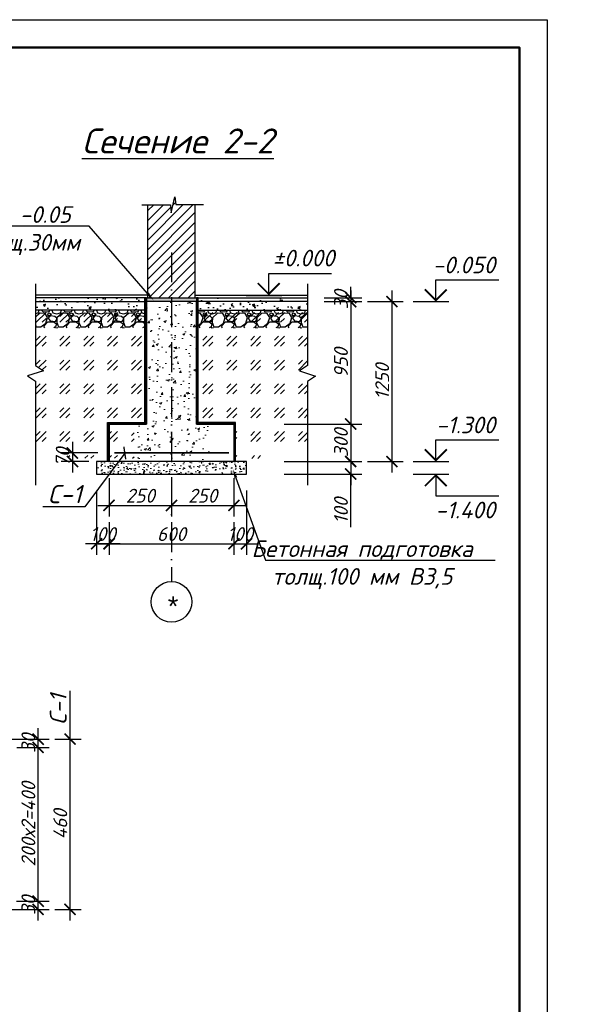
# Model space of a CAD drawing. Header units: millimetres. Extents: x 2063114 to 14983986, y -126020516 to 213791.
# Tile 651 of 656: x 2366996 to 2376915, y -1650 to 16091. Entities that reach past the tile are written whole.
import ezdxf
from ezdxf import colors
from ezdxf.entities.mleader import LeaderData, LeaderLine
from ezdxf.math import Vec2, Vec3

# ---------------------------------------------------------------- set-up
doc = ezdxf.new("R2010")
doc.units = ezdxf.units.MM
doc.linetypes.add('ACAD_ISO10W100', pattern=[18, 12, -3, 0, -3])
doc.layers.get('Defpoints').update_dxf_attribs({"color": 6, "lineweight": 35})
doc.layers.add('.', color=7, linetype='Continuous', lineweight=15)
doc.layers.add('план', color=7, linetype='Continuous', lineweight=20)
doc.layers.add('01_Red', color=7, linetype='Continuous')
doc.layers.add('Размеры', color=28, linetype='Continuous')
doc.styles.add('GOST 2.304', font='isocpeur.ttf', dxfattribs={"oblique": 15})
doc.styles.get("Standard").update_dxf_attribs({"font": 'arial.ttf'})
doc.styles.add('V@ler@Live', font='isocpeui.ttf')
doc.styles.add('ValeraTextStyle', font='isocpeur.ttf')
doc.dimstyles.new('Standard 2304', dxfattribs={"dimtxt": 250, "dimasz": 200, "dimexe": 200, "dimexo": 300, "dimgap": 50, "dimtad": 1, "dimdec": 0, "dimzin": 0, "dimdsep": 46, "dimtxsty": 'GOST 2.304', "dimblk": 'ARCHTICK', "dimcen": 10, "dimdle": 200, "dimclrd": 256, "dimclre": 256, "dimclrt": 256, "dimadec": 0, "dimazin": 0, "dimtfac": 1, "dimtdec": 0, "dimtofl": 0, "dimtmove": 0, "dimatfit": 3, "dimldrblk": 'ARCHTICK', "dimfxl": 1, "dimtolj": 1, "dimtzin": 0, "dimlwd": -1, "dimarcsym": 0})
pattern_1 = [(228.0127875, (-8829450.32, -4653718.75), (-3200.399996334, -3600.44999537), [53.821127, -5328.301167]), (184.969741, (-8829486.326, -4653758.754), (4800.599992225, 400.0500223), [92.358743, -9143.51269]), (132.5104471, (-8829578.337, -4653766.755), (4000.499996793, -4400.549993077), [65.123339, -6447.218832]), (267.273689, (-8829734.357, -4653866.768), (400.050000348, 8000.999990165), [84.105712, -8326.463884]), (292.83365418, (-8829738.357, -4653950.778), (-2000.24999772, 4800.599994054), [82.472308, -8164.76971]), (357.273689, (-8829706.353, -4654026.788), (-8000.999990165, 400.050000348), [84.105712, -8326.463884]), (37.69424047, (-8829622.343, -4654030.788), (-5200.649993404, -4000.499995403), [111.225501, -11011.315649]), (72.25532837, (-8829534.332, -4653962.78), (2800.349997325, 8801.099988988), [105.008324, -10395.827902]), (121.42956562, (-8829502.328, -4653862.767), (-3200.399996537, 5200.649993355), [84.390547, -8354.673437]), (175.2363583, (-8829546.333, -4653790.76), (4400.54999455, -400.0500002), [96.344841, -4720.895064]), (222.3974378, (-8829642.345, -4653782.757), (-4800.59999397, -4400.549994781), [124.594772, -12334.891656]), (138.81407483, (-8829338.307, -4653870.77), (-2800.3499964, 2400.29999726), [42.525715, -4210.064112]), (171.4692344, (-8829370.311, -4653842.765), (5200.649993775, -800.099998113), [80.904912, -8009.605632]), (225, (-8829450.32, -4653830.76), (-6e-14, -400.0499995), [56.575471, -509.180664]), (203.1985905, (-8829478.325, -4653782.76), (2000.2499976, 800.09999888), [30.467008, -3016.22302]), (291.8014095, (-8829506.33, -4653794.76), (-400.0499996, 1200.1499985), [43.086585, -2111.248593]), (30.9637565, (-8829490.326, -4653834.764), (1200.14999856, 800.09999898), [69.980346, -2262.691956]), (161.5650512, (-8829430.32, -4653798.76), (800.099999, -400.0499995), [50.602724, -1214.466452]), (16.38954033, (-8829738.357, -4653794.76), (4000.499995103, 1200.14999853), [70.88886, -7018.015192]), (70.34617594, (-8829670.349, -4653774.756), (-1600.19999819, -4400.54999456), [59.471833, -5887.698962]), (293.1985905, (-8829430.32, -4653718.75), (-800.09999888, 2000.2499976), [60.933616, -2985.756412]), (343.61045967, (-8829406.316, -4653774.756), (-4000.499995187, 1200.14999825), [70.88886, -7018.015192]), (339.4439548, (-8829738.357, -4654042.79), (-2000.24999755, 800.09999902), [68.360544, -3349.66815]), (294.7751406, (-8829674.35, -4654066.793), (-2000.24999993, 4400.54999353), [57.278359, -5670.56595]), (66.8014095, (-8829426.32, -4654118.8), (800.0999989, 2000.2499976), [60.933616, -2985.756412]), (17.35402464, (-8829402.315, -4654062.792), (-5200.64999353, -1600.199998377), [67.060781, -6638.999209]), (69.4439548, (-8829622.343, -4654118.8), (-800.09999903, -2000.24999755), [34.180272, -3383.848422]), (101.3099325, (-8829450.32, -4654118.8), (-400.0499995, 1600.19999804), [20.39855, -2019.464204]), (165.9637565, (-8829454.32, -4654098.8), (1200.1499985, -400.0499995), [82.472308, -1566.976096]), (186.00900596, (-8829534.332, -4654078.794), (4000.499995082, 400.04999972), [76.429552, -7566.514957]), (303.6900675, (-8829490.33, -4653870.77), (-400.0499996, 800.099999), [57.696011, -1384.704775]), (353.15722659, (-8829458.322, -4653918.774), (6800.849991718, -800.099998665), [100.73019, -9972.271416]), (60.9453959, (-8829358.31, -4653930.776), (-1600.19999809, -2800.34999655), [41.187548, -4077.579285]), (90, (-8829338.3, -4653894.77), (-400.05, 400.05), [24.003, -376.047]), (120.25643716, (-8829542.333, -4654066.793), (1600.199997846, -2800.349996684), [55.576546, -5502.095665]), (48.0127875, (-8829570.336, -4654018.787), (3200.39999635, 3600.44999536), [107.642253, -5274.48004]), (0, (-8829498.33, -4653938.78), (400.05, 400.05), [104.013, -296.037]), (325.3048465, (-8829394.314, -4653938.777), (4000.49999662, -2800.34999441), [63.253506, -6262.092376]), (254.0546041, (-8829342.31, -4653974.78), (-400.04999948, -1600.19999805), [58.24808, -2854.159878]), (207.64597536, (-8829358.31, -4654030.788), (-7600.949990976, -4000.499994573), [94.837853, -9388.963135]), (175.42607874, (-8829442.32, -4654074.794), (-5200.649993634, 400.04999951), [100.33214, -9932.870805])]
pattern_2 = [(50, (-8829738.36, -4654118.8), (409.915505, -35.862942), [42.8625, -471.4875]), (355, (-8829738.36, -4654118.8), (-79.297698, 429.877901), [34.29, -377.191314]), (100.4514447, (-8829704.2, -4654121.8), (330.617806, 394.014941), [36.42752, -400.70305]), (46.1842, (-8829738.36, -4654004.5), (609.927841, -94.595238), [64.29375, -707.23125]), (96.6355576, (-8829687.5, -4654012.4), (534.1593, 556.70878), [54.641302, -601.055118]), (351.184151, (-8829738.36, -4654004.5), (534.1593, 556.70878), [51.434926, -565.784396]), (21, (-8829681.2, -4654033.07), (341.13238, -230.096696), [42.8625, -471.4875]), (326, (-8829681.2, -4654033.07), (139.054564, 414.422923), [34.29, -377.19]), (71.451445, (-8829652.78, -4654052.25), (480.186943, 184.32623), [36.42752, -400.702359]), (37.5, (-8829738.36, -4654118.8), (6.9493573, 190.2488372), [0, -372.6179995, 0, -382.9049995, 0, -378.6187495]), (7.5, (-8829738.36, -4654118.8), (150.3442405, 225.406293), [0, -218.3129997, 0, -364.0454996, 0, -144.30375]), (327.5, (-8829865.8, -4654118.8), (305.0788388, -12.889674), [0, -142.875, 0, -445.7699995, 0, -591.5024993]), (317.5, (-8829922.95, -4654118.8), (333.290658, 57.209605), [0, -185.7375, 0, -296.0369996, 0, -420.0524995])]
pattern_3 = [(45, (1716496.53, -55944.97), (429.56737, 0), [253.125, -354.375]), (45, (1716603.92, -55944.97), (429.56737, 0), [101.25, -506.25]), (45, (1716496.53, -55837.58), (429.56737, 0), [101.25, -506.25])]
pattern_4 = [(45, (2028605.036, 23313.1455), (-4.49012806, 4.49012806), [])]

# ---------------------------------------------------------------- blocks, each defined once
blk = doc.blocks.new('ЦУАУКПКРО')
at = {"color": 5}
blk.add_line((-361, 0), (210, 0), dxfattribs=at)
blk.add_lwpolyline([(0, 0), (0, 350), (1007, 350)], dxfattribs=at)
at = {"color": 5, "const_width": 28}
blk.add_lwpolyline([(-175, 195), (0, 20), (175, 195)], dxfattribs=at)
blk = doc.blocks.new('цуаупрр')
at = {"layer": '.'}
h = blk.add_hatch(color=256, dxfattribs=at)
h.dxf.hatch_style = 1
h.paths.add_polyline_path([(-400, 30), (400, 30), (400, -30), (-400, -30)])
at = {"lineweight": 30}
blk.add_lwpolyline([(-400, 30), (400, 30), (400, -30), (-400, -30)], close=True, dxfattribs=at)
blk = doc.blocks.new('_ArchTick')
at = {"color": 0, "linetype": 'ByBlock', "const_width": 0.15}
blk.add_lwpolyline([(-0.5, -0.5), (0.5, 0.5)], dxfattribs=at)
blk = doc.blocks.new('*D3572')
at = {"layer": 'Defpoints', "color": 0, "transparency": 16777216}
for p in [(2372181, 11080), (2372181, 11012), (2372959, 11012)]:
    blk.add_point(p, dxfattribs=at)
at = {"layer": 'Размеры', "color": 5, "transparency": 16777216}
for p, q in [((2372959, 11080), (2372959, 11280)), ((2372959, 11012), (2372959, 10812))]:
    blk.add_line(p, q, dxfattribs=at)
at = {"layer": 'Размеры', "color": 5, "lineweight": -2, "transparency": 16777216}
for p, q in [((2372481, 11080), (2373159, 11080)), ((2372481, 11012), (2373159, 11012))]:
    blk.add_line(p, q, dxfattribs=at)
at = {"layer": 'Размеры', "color": 5, "transparency": 16777216, "xscale": 200, "yscale": 200, "zscale": 200}
for p, rotation in [((2372959, 11080), 270), ((2372959, 11012), 90)]:
    blk.add_blockref('_ArchTick', p, dxfattribs=dict(at, rotation=rotation))
at = {"layer": 'Размеры', "color": 5, "transparency": 16777216, "insert": (2372784, 11046), "char_height": 250, "attachment_point": 5, "rotation": 90, "style": 'GOST 2.304'}
blk.add_mtext('\\A1;30', dxfattribs=at)
blk = doc.blocks.new('*D3573')
at = {"layer": 'Defpoints', "color": 0, "transparency": 16777216}
for p in [(2372181, 11012), (2370968, 8805), (2372959, 8805)]:
    blk.add_point(p, dxfattribs=at)
at = {"layer": 'Размеры', "color": 5, "transparency": 16777216}
blk.add_line((2372959, 11212), (2372959, 8605), dxfattribs=at)
at = {"layer": 'Размеры', "color": 5, "lineweight": -2, "transparency": 16777216}
for p, q in [((2372481, 11012), (2373159, 11012)), ((2371759, 8805), (2373159, 8805))]:
    blk.add_line(p, q, dxfattribs=at)
at = {"layer": 'Размеры', "color": 5, "transparency": 16777216, "xscale": 200, "yscale": 200, "zscale": 200}
for p, rotation in [((2372959, 11012), 90), ((2372959, 8805), 270)]:
    blk.add_blockref('_ArchTick', p, dxfattribs=dict(at, rotation=rotation))
at = {"layer": 'Размеры', "color": 5, "transparency": 16777216, "insert": (2372784, 9908), "char_height": 250, "attachment_point": 5, "rotation": 90, "style": 'GOST 2.304'}
blk.add_mtext('\\A1;950', dxfattribs=at)
blk = doc.blocks.new('*D3574')
at = {"layer": 'Defpoints', "color": 0, "transparency": 16777216}
for p in [(2370968, 8805), (2371193, 8130), (2372959, 8130)]:
    blk.add_point(p, dxfattribs=at)
at = {"layer": 'Размеры', "color": 5, "transparency": 16777216}
blk.add_line((2372959, 9005), (2372959, 7930), dxfattribs=at)
at = {"layer": 'Размеры', "color": 5, "lineweight": -2, "transparency": 16777216}
for p, q in [((2371759, 8805), (2373159, 8805)), ((2371759, 8130), (2373159, 8130))]:
    blk.add_line(p, q, dxfattribs=at)
at = {"layer": 'Размеры', "color": 5, "transparency": 16777216, "xscale": 200, "yscale": 200, "zscale": 200}
for p, rotation in [((2372959, 8805), 90), ((2372959, 8130), 270)]:
    blk.add_blockref('_ArchTick', p, dxfattribs=dict(at, rotation=rotation))
at = {"layer": 'Размеры', "color": 5, "transparency": 16777216, "insert": (2372784, 8467), "char_height": 250, "attachment_point": 5, "rotation": 90, "style": 'GOST 2.304'}
blk.add_mtext('\\A1;300', dxfattribs=at)
blk = doc.blocks.new('*D3575')
at = {"layer": 'Defpoints', "color": 0, "transparency": 16777216}
for p in [(2371193, 8130), (2371193, 7905), (2372959, 7905)]:
    blk.add_point(p, dxfattribs=at)
at = {"layer": 'Размеры', "color": 5, "transparency": 16777216}
for p, q in [((2372959, 8330), (2372959, 7705)), ((2372959, 6948), (2372959, 7905))]:
    blk.add_line(p, q, dxfattribs=at)
at = {"layer": 'Размеры', "color": 5, "lineweight": -2, "transparency": 16777216}
for p, q in [((2371759, 8130), (2373159, 8130)), ((2371759, 7905), (2373159, 7905))]:
    blk.add_line(p, q, dxfattribs=at)
at = {"layer": 'Размеры', "color": 5, "transparency": 16777216, "xscale": 200, "yscale": 200, "zscale": 200}
for p, rotation in [((2372959, 8130), 90), ((2372959, 7905), 270)]:
    blk.add_blockref('_ArchTick', p, dxfattribs=dict(at, rotation=rotation))
at = {"layer": 'Размеры', "color": 5, "transparency": 16777216, "insert": (2372784, 7244), "char_height": 250, "attachment_point": 5, "rotation": 90, "style": 'GOST 2.304'}
blk.add_mtext('\\A1;100', dxfattribs=at)
blk = doc.blocks.new('*D3576')
at = {"layer": 'Defpoints', "color": 0, "transparency": 16777216}
for p in [(2372959, 11012), (2372959, 8130), (2373702, 8130)]:
    blk.add_point(p, dxfattribs=at)
at = {"layer": 'Размеры', "color": 5, "transparency": 16777216}
blk.add_line((2373702, 11212), (2373702, 7930), dxfattribs=at)
at = {"layer": 'Размеры', "color": 5, "lineweight": -2, "transparency": 16777216}
for p, q in [((2373259, 11012), (2373902, 11012)), ((2373259, 8130), (2373902, 8130))]:
    blk.add_line(p, q, dxfattribs=at)
at = {"layer": 'Размеры', "color": 5, "transparency": 16777216, "xscale": 200, "yscale": 200, "zscale": 200}
for p, rotation in [((2373702, 11012), 90), ((2373702, 8130), 270)]:
    blk.add_blockref('_ArchTick', p, dxfattribs=dict(at, rotation=rotation))
at = {"layer": 'Размеры', "color": 5, "transparency": 16777216, "insert": (2373527, 9571), "char_height": 250, "attachment_point": 5, "rotation": 90, "style": 'GOST 2.304'}
blk.add_mtext('\\A1;1250', dxfattribs=at)
blk = doc.blocks.new('*D3580')
at = {"layer": 'Defpoints', "color": 0, "transparency": 16777216}
for p in [(2368606, 8130), (2369731, 8130), (2369731, 7339)]:
    blk.add_point(p, dxfattribs=at)
at = {"layer": 'Размеры', "color": 5, "lineweight": -2, "transparency": 16777216}
for p, q in [((2368606, 7830), (2368606, 7139)), ((2369731, 7830), (2369731, 7139))]:
    blk.add_line(p, q, dxfattribs=at)
at = {"layer": 'Размеры', "color": 5, "transparency": 16777216}
blk.add_line((2368406, 7339), (2369931, 7339), dxfattribs=at)
at = {"layer": 'Размеры', "color": 5, "transparency": 16777216, "xscale": 200, "yscale": 200, "zscale": 200, "rotation": 180}
blk.add_blockref('_ArchTick', (2368606, 7339), dxfattribs=at)
at = {"layer": 'Размеры', "color": 5, "transparency": 16777216, "xscale": 200, "yscale": 200, "zscale": 200}
blk.add_blockref('_ArchTick', (2369731, 7339), dxfattribs=at)
at = {"layer": 'Размеры', "color": 5, "transparency": 16777216, "insert": (2369169, 7514), "char_height": 250, "attachment_point": 5, "style": 'GOST 2.304'}
blk.add_mtext('\\A1;250', dxfattribs=at)
blk = doc.blocks.new('*D3581')
at = {"layer": 'Defpoints', "color": 0, "transparency": 16777216}
for p in [(2369731, 8130), (2370856, 8130), (2370856, 7339)]:
    blk.add_point(p, dxfattribs=at)
at = {"layer": 'Размеры', "color": 5, "lineweight": -2, "transparency": 16777216}
for p, q in [((2369731, 7830), (2369731, 7139)), ((2370856, 7830), (2370856, 7139))]:
    blk.add_line(p, q, dxfattribs=at)
at = {"layer": 'Размеры', "color": 5, "transparency": 16777216}
blk.add_line((2369531, 7339), (2371056, 7339), dxfattribs=at)
at = {"layer": 'Размеры', "color": 5, "transparency": 16777216, "xscale": 200, "yscale": 200, "zscale": 200, "rotation": 180}
blk.add_blockref('_ArchTick', (2369731, 7339), dxfattribs=at)
at = {"layer": 'Размеры', "color": 5, "transparency": 16777216, "xscale": 200, "yscale": 200, "zscale": 200}
blk.add_blockref('_ArchTick', (2370856, 7339), dxfattribs=at)
at = {"layer": 'Размеры', "color": 5, "transparency": 16777216, "insert": (2370293, 7514), "char_height": 250, "attachment_point": 5, "style": 'GOST 2.304'}
blk.add_mtext('\\A1;250', dxfattribs=at)
blk = doc.blocks.new('*D3582')
at = {"layer": 'Defpoints', "color": 0, "transparency": 16777216}
for p in [(2368606, 7339), (2370856, 7339), (2370856, 6648)]:
    blk.add_point(p, dxfattribs=at)
at = {"layer": 'Размеры', "color": 5, "lineweight": -2, "transparency": 16777216}
for p, q in [((2368606, 7039), (2368606, 6448)), ((2370856, 7039), (2370856, 6448))]:
    blk.add_line(p, q, dxfattribs=at)
at = {"layer": 'Размеры', "color": 5, "transparency": 16777216}
blk.add_line((2368406, 6648), (2371056, 6648), dxfattribs=at)
at = {"layer": 'Размеры', "color": 5, "transparency": 16777216, "xscale": 200, "yscale": 200, "zscale": 200, "rotation": 180}
blk.add_blockref('_ArchTick', (2368606, 6648), dxfattribs=at)
at = {"layer": 'Размеры', "color": 5, "transparency": 16777216, "xscale": 200, "yscale": 200, "zscale": 200}
blk.add_blockref('_ArchTick', (2370856, 6648), dxfattribs=at)
at = {"layer": 'Размеры', "color": 5, "transparency": 16777216, "insert": (2369731, 6823), "char_height": 250, "attachment_point": 5, "style": 'GOST 2.304'}
blk.add_mtext('\\A1;600', dxfattribs=at)
blk = doc.blocks.new('*D3583')
at = {"layer": 'Defpoints', "color": 0, "transparency": 16777216}
for p in [(2371081, 7905), (2370856, 7339), (2371081, 6648)]:
    blk.add_point(p, dxfattribs=at)
at = {"layer": 'Размеры', "color": 5, "lineweight": -2, "transparency": 16777216}
for p, q in [((2371081, 7605), (2371081, 6448)), ((2370856, 7039), (2370856, 6448))]:
    blk.add_line(p, q, dxfattribs=at)
at = {"layer": 'Размеры', "color": 5, "transparency": 16777216}
blk.add_line((2370656, 6648), (2371281, 6648), dxfattribs=at)
at = {"layer": 'Размеры', "color": 5, "transparency": 16777216, "xscale": 200, "yscale": 200, "zscale": 200, "rotation": 180}
blk.add_blockref('_ArchTick', (2370856, 6648), dxfattribs=at)
at = {"layer": 'Размеры', "color": 5, "transparency": 16777216, "xscale": 200, "yscale": 200, "zscale": 200}
blk.add_blockref('_ArchTick', (2371081, 6648), dxfattribs=at)
at = {"layer": 'Размеры', "color": 5, "transparency": 16777216, "insert": (2370968, 6823), "char_height": 250, "attachment_point": 5, "style": 'GOST 2.304'}
blk.add_mtext('\\A1;100', dxfattribs=at)
blk = doc.blocks.new('*D3584')
at = {"layer": 'Defpoints', "color": 0, "transparency": 16777216}
for p in [(2368381, 7905), (2368606, 7339), (2368381, 6648)]:
    blk.add_point(p, dxfattribs=at)
at = {"layer": 'Размеры', "color": 5, "lineweight": -2, "transparency": 16777216}
for p, q in [((2368381, 7605), (2368381, 6448)), ((2368606, 7039), (2368606, 6448))]:
    blk.add_line(p, q, dxfattribs=at)
at = {"layer": 'Размеры', "color": 5, "transparency": 16777216}
blk.add_line((2368806, 6648), (2368181, 6648), dxfattribs=at)
at = {"layer": 'Размеры', "color": 5, "transparency": 16777216, "xscale": 200, "yscale": 200, "zscale": 200, "rotation": 180}
blk.add_blockref('_ArchTick', (2368381, 6648), dxfattribs=at)
at = {"layer": 'Размеры', "color": 5, "transparency": 16777216, "xscale": 200, "yscale": 200, "zscale": 200}
blk.add_blockref('_ArchTick', (2368606, 6648), dxfattribs=at)
at = {"layer": 'Размеры', "color": 5, "transparency": 16777216, "insert": (2368494, 6823), "char_height": 250, "attachment_point": 5, "style": 'GOST 2.304'}
blk.add_mtext('\\A1;100', dxfattribs=at)
blk = doc.blocks.new('*D3585')
at = {"layer": 'Defpoints', "color": 0, "transparency": 16777216}
for p in [(2368702, 8284), (2367946, 8130), (2368540, 8130)]:
    blk.add_point(p, dxfattribs=at)
at = {"layer": 'Размеры', "color": 5, "transparency": 16777216}
blk.add_line((2367946, 8484), (2367946, 7930), dxfattribs=at)
at = {"layer": 'Размеры', "color": 5, "lineweight": -2, "transparency": 16777216}
for p, q in [((2368402, 8284), (2367746, 8284)), ((2368240, 8130), (2367746, 8130))]:
    blk.add_line(p, q, dxfattribs=at)
at = {"layer": 'Размеры', "color": 5, "transparency": 16777216, "xscale": 200, "yscale": 200, "zscale": 200}
for p, rotation in [((2367946, 8284), 90), ((2367946, 8130), 270)]:
    blk.add_blockref('_ArchTick', p, dxfattribs=dict(at, rotation=rotation))
at = {"layer": 'Размеры', "color": 5, "transparency": 16777216, "insert": (2367771, 8207), "char_height": 250, "attachment_point": 5, "rotation": 90, "style": 'GOST 2.304'}
blk.add_mtext('\\A1;70', dxfattribs=at)
blk = doc.blocks.new('*D3665')
at = {"layer": 'Defpoints', "color": 0, "transparency": 16777216}
for p in [(2366640, 209), (2367328, 209), (2366497, 60)]:
    blk.add_point(p, dxfattribs=at)
at = {"layer": 'Размеры', "color": 5, "transparency": 16777216}
blk.add_line((2367328, -140), (2367328, 409), dxfattribs=at)
at = {"layer": 'Размеры', "color": 5, "lineweight": -2, "transparency": 16777216}
for p, q in [((2366940, 209), (2367528, 209)), ((2366797, 60), (2367528, 60))]:
    blk.add_line(p, q, dxfattribs=at)
at = {"layer": 'Размеры', "color": 5, "transparency": 16777216, "xscale": 200, "yscale": 200, "zscale": 200}
for p, rotation in [((2367328, 209), 90), ((2367328, 60), 270)]:
    blk.add_blockref('_ArchTick', p, dxfattribs=dict(at, rotation=rotation))
at = {"layer": 'Размеры', "color": 5, "transparency": 16777216, "insert": (2367153, 134), "char_height": 250, "attachment_point": 5, "rotation": 90, "style": 'GOST 2.304'}
blk.add_mtext('\\A1;30', dxfattribs=at)
blk = doc.blocks.new('*D3666')
at = {"layer": 'Defpoints', "color": 0, "transparency": 16777216}
for p in [(2366646, 2979), (2367328, 2979), (2366640, 209)]:
    blk.add_point(p, dxfattribs=at)
at = {"layer": 'Размеры', "color": 5, "transparency": 16777216}
blk.add_line((2367328, 9), (2367328, 3179), dxfattribs=at)
at = {"layer": 'Размеры', "color": 5, "lineweight": -2, "transparency": 16777216}
for p, q in [((2366946, 2979), (2367528, 2979)), ((2366940, 209), (2367528, 209))]:
    blk.add_line(p, q, dxfattribs=at)
at = {"layer": 'Размеры', "color": 5, "transparency": 16777216, "xscale": 200, "yscale": 200, "zscale": 200}
for p, rotation in [((2367328, 2979), 90), ((2367328, 209), 270)]:
    blk.add_blockref('_ArchTick', p, dxfattribs=dict(at, rotation=rotation))
at = {"layer": 'Размеры', "color": 5, "transparency": 16777216, "insert": (2367153, 1594), "char_height": 250, "attachment_point": 5, "rotation": 90, "style": 'GOST 2.304'}
blk.add_mtext('\\A1;200х2=400', dxfattribs=at)
blk = doc.blocks.new('*D3667')
at = {"layer": 'Defpoints', "color": 0, "transparency": 16777216}
for p in [(2366497, 3128), (2367328, 3128), (2366646, 2979)]:
    blk.add_point(p, dxfattribs=at)
at = {"layer": 'Размеры', "color": 5, "transparency": 16777216}
blk.add_line((2367328, 2779), (2367328, 3328), dxfattribs=at)
at = {"layer": 'Размеры', "color": 5, "lineweight": -2, "transparency": 16777216}
for p, q in [((2366797, 3128), (2367528, 3128)), ((2366946, 2979), (2367528, 2979))]:
    blk.add_line(p, q, dxfattribs=at)
at = {"layer": 'Размеры', "color": 5, "transparency": 16777216, "xscale": 200, "yscale": 200, "zscale": 200}
for p, rotation in [((2367328, 3128), 90), ((2367328, 2979), 270)]:
    blk.add_blockref('_ArchTick', p, dxfattribs=dict(at, rotation=rotation))
at = {"layer": 'Размеры', "color": 5, "transparency": 16777216, "insert": (2367153, 3054), "char_height": 250, "attachment_point": 5, "rotation": 90, "style": 'GOST 2.304'}
blk.add_mtext('\\A1;30', dxfattribs=at)
blk = doc.blocks.new('*D3668')
at = {"layer": 'Defpoints', "color": 0, "transparency": 16777216}
for p in [(2367328, 3128), (2367903, 3128), (2367328, 60)]:
    blk.add_point(p, dxfattribs=at)
at = {"layer": 'Размеры', "color": 5, "transparency": 16777216}
blk.add_line((2367903, -140), (2367903, 3328), dxfattribs=at)
at = {"layer": 'Размеры', "color": 5, "lineweight": -2, "transparency": 16777216}
for p, q in [((2367628, 3128), (2368103, 3128)), ((2367628, 60), (2368103, 60))]:
    blk.add_line(p, q, dxfattribs=at)
at = {"layer": 'Размеры', "color": 5, "transparency": 16777216, "xscale": 200, "yscale": 200, "zscale": 200}
for p, rotation in [((2367903, 3128), 90), ((2367903, 60), 270)]:
    blk.add_blockref('_ArchTick', p, dxfattribs=dict(at, rotation=rotation))
at = {"layer": 'Размеры', "color": 5, "transparency": 16777216, "insert": (2367728, 1594), "char_height": 250, "attachment_point": 5, "rotation": 90, "style": 'GOST 2.304'}
blk.add_mtext('\\A1;460', dxfattribs=at)

msp = doc.modelspace()

# ---------------------------------------------------------------- hatches: boundary and pattern name
at = {"layer": '.', "true_color": 0xcd6928}
h = msp.add_hatch(dxfattribs=at)
h.set_pattern_fill('ANSI31', color=32, scale=39.375)
h.set_pattern_definition([(45, (1732415.78, -43453.2), (-88.399396, 88.399396), [])])
edge = h.paths.add_edge_path()
edge.add_line((2370158.69598, 12758.40105), (2369810.96582, 12758.40105))
edge.add_line((2369810.96582, 12758.40105), (2369791.17547, 12901.24519))
edge.add_line((2369791.17547, 12901.24519), (2369731.19598, 12644.826))
edge.add_line((2369731.19598, 12644.826), (2369730.97963, 11161.76017))
edge.add_line((2369731.19598, 11079.63703), (2370158.69598, 11079.63703))
edge.add_line((2370158.69598, 11079.63703), (2370158.69598, 12758.40105))
edge = h.paths.add_edge_path()
edge.add_line((2369731.19598, 12644.826), (2369723.13999, 12610.38571))
edge.add_line((2369723.13999, 12610.38571), (2369710.66025, 12758.33958))
edge.add_line((2369710.66025, 12758.33958), (2369303.69598, 12758.3567))
edge.add_line((2369303.69598, 12758.3567), (2369303.69598, 11109.58626))
edge.add_line((2369303.69598, 11109.58626), (2369303.69598, 11079.63703))
edge.add_line((2369296.57032, 11079.63703), (2369731.19598, 11079.63703))
edge.add_line((2369730.97963, 11161.76017), (2369731.19598, 12644.826))
at = {"layer": '.'}
h = msp.add_hatch(dxfattribs=at)
h.set_pattern_fill('AR-CONC', color=256, scale=2.25)
h.set_pattern_definition([(50, (1732415.78, -56725.54), (409.9155, -35.86294), [42.8625, -471.4875]), (355, (1732415.8, -56725.54), (-79.2977, 429.8779), [34.29, -377.19131]), (100.451445, (1732449.94, -56728.53), (330.6178, 394.01494), [36.42752, -400.70305]), (46.1842, (1732415.8, -56611.24), (609.92784, -94.59524), [64.29375, -707.23125]), (96.63556, (1732466.6, -56619.1), (534.1593, 556.7088), [54.6413, -601.0551]), (351.18415, (1732415.8, -56611.24), (534.1593, 556.7088), [51.4349, -565.7844]), (21, (1732472.93, -56639.82), (341.13238, -230.0967), [42.8625, -471.4875]), (326, (1732472.93, -56639.8), (139.05456, 414.42292), [34.29, -377.19]), (71.451445, (1732501.36, -56659), (480.18694, 184.32623), [36.42752, -400.70236]), (37.5, (1732415.78, -56725.54), (6.949357, 190.248837), [0, -372.618, 0, -382.905, 0, -378.61875]), (7.5, (1732415.78, -56725.54), (150.34424, 225.406293), [0, -218.313, 0, -364.0455, 0, -144.30375]), (327.5, (1732288.34, -56725.54), (305.07884, -12.889674), [0, -142.875, 0, -445.77, 0, -591.5025]), (317.5, (1732231.2, -56725.54), (333.29066, 57.2096), [0, -185.7375, 0, -296.037, 0, -420.0525])])
h.paths.add_polyline_path([(2369280.97963, 8804.63703), (2370180.97963, 8804.63703), (2370180.97963, 11012.16948), (2369280.97963, 11012.16948)])
h.paths.add_polyline_path([(2370406.07367, 8129.63703), (2369055.8856, 8129.63703), (2369055.8856, 8804.63703), (2370406.07367, 8804.63703)])
h = msp.add_hatch(dxfattribs=at)
h.set_pattern_fill('AR-CONC', color=256, scale=1.125)
h.set_pattern_definition([(50, (1732415.78, -55150.54), (204.957753, -17.93147), [21.43125, -235.74375]), (355, (1732415.78, -55150.54), (-39.64885, 214.93895), [17.145, -188.59566]), (100.451445, (1732432.86, -55152.04), (165.3089, 197.00747), [18.21376, -200.351525]), (46.1842, (1732415.78, -55093.4), (304.96392, -47.29762), [32.14687, -353.61562]), (96.63556, (1732441.2, -55097.33), (267.07965, 278.35439), [27.32065, -300.52756]), (351.18415, (1732415.78, -55093.4), (267.07965, 278.35439), [25.71746, -282.8922]), (21, (1732444.36, -55107.68), (170.56619, -115.04835), [21.43125, -235.74375]), (326, (1732444.36, -55107.68), (69.52728, 207.21146), [17.145, -188.595]), (71.451445, (1732458.57, -55117.27), (240.09347, 92.163115), [18.21376, -200.35118]), (37.5, (1732415.78, -55150.54), (3.474679, 95.124419), [0, -186.309, 0, -191.4525, 0, -189.309375]), (7.5, (1732415.78, -55150.54), (75.17212, 112.703147), [0, -109.1565, 0, -182.02275, 0, -72.151875]), (327.5, (1732352.06, -55150.54), (152.53942, -6.444837), [0, -71.4375, 0, -222.885, 0, -295.75125]), (317.5, (1732323.49, -55150.54), (166.64533, 28.604802), [0, -92.86875, 0, -148.0185, 0, -210.02625])])
h.paths.add_polyline_path([(2368380.97963, 7904.63703), (2371080.97963, 7904.63703), (2371080.97963, 8129.63703), (2368380.97963, 8129.63703)])
h = msp.add_hatch()
h.set_pattern_fill('AR-CONC', color=256, scale=2.25)
h.set_pattern_definition(pattern_2)
h.paths.add_polyline_path([(2367281.09756, 10854.66948), (2367281.09756, 11079.66948), (2369280.97963, 11079.66948), (2369280.97963, 10854.66948)])
h = msp.add_hatch()
h.set_pattern_fill('AR-CONC', color=256, scale=2.25)
h.set_pattern_definition(pattern_2)
h.paths.add_polyline_path([(2372180.86171, 10854.66948), (2372180.86171, 11079.66948), (2370180.97963, 11079.66948), (2370180.97963, 10854.66948)])
at = {"ltscale": 100}
h = msp.add_hatch(dxfattribs=at)
h.set_pattern_fill('GOST_GLASS', color=34, scale=50.625)
h.set_pattern_definition(pattern_3)
edge = h.paths.add_edge_path()
edge.add_line((2367280.9084, 9862.75624), (2367281.32044, 10855.10817))
edge.add_line((2367281.32044, 10855.10817), (2369281.20233, 10854.23079))
edge.add_line((2369280.97963, 10767.41991), (2369280.32654, 8804.83459))
edge.add_line((2369280.32654, 8804.83459), (2368606.521, 8805.03184))
edge.add_line((2369056.021, 8805.03184), (2369055.7502, 8187.78881))
edge.add_line((2369055.7502, 8187.78881), (2367930.05587, 8188.18383))
edge.add_line((2367930.05587, 8188.18383), (2367280.29282, 8459.6275))
edge.add_line((2367280.29282, 8459.6275), (2367280.84547, 9719.30675))
edge.add_line((2367280.84547, 9719.30675), (2367424.31593, 9767.06031))
edge.add_line((2367424.31593, 9767.06031), (2367280.9084, 9862.75624))
h = msp.add_hatch()
h.set_pattern_fill('GRAVEL', color=256, scale=15.75)
h.set_pattern_definition(pattern_1)
edge = h.paths.add_edge_path()
edge.add_line((2367281.09756, 10629.66948), (2367281.09756, 10854.66948))
edge.add_line((2367281.09756, 10854.66948), (2369280.97963, 10854.66948))
edge.add_line((2369280.97963, 10854.66948), (2369280.97963, 10629.66948))
edge.add_line((2369280.97963, 10537.15007), (2367281.09756, 10537.15007))
h = msp.add_hatch()
h.set_pattern_fill('GRAVEL', color=256, scale=15.75)
h.set_pattern_definition(pattern_1)
edge = h.paths.add_edge_path()
edge.add_line((2372180.86171, 10629.66948), (2372180.86171, 10854.66948))
edge.add_line((2372180.86171, 10854.66948), (2370180.97963, 10854.66948))
edge.add_line((2370180.97963, 10854.66948), (2370180.97963, 10629.66948))
edge.add_line((2370180.97963, 10537.15007), (2372180.86171, 10537.15007))
h = msp.add_hatch(dxfattribs=at)
h.set_pattern_fill('GOST_GLASS', color=34, scale=50.625)
h.set_pattern_definition(pattern_3)
h.paths.add_polyline_path([(2372037.41221, 9766.04839), (2372180.86171, 9861.68138), (2372180.86171, 10854.66948), (2370180.97963, 10854.66948), (2370180.97963, 8804.63703), (2370855.57367, 8804.63703), (2370855.57367, 8187.39394), (2371530.97963, 8187.39394), (2372180.86171, 8458.55251), (2372180.86171, 9718.23189)])
at = {"layer": '01_Red'}
h = msp.add_hatch(dxfattribs=at)
h.set_pattern_fill('ANSI31', color=5, scale=2)
h.set_pattern_definition(pattern_4)
h.paths.add_polyline_path([(2369280.97963, 11079.66948), (2369250.97963, 11079.66948), (2369250.97963, 8834.63703), (2368576.3856, 8834.63703), (2368576.3856, 8129.63703), (2368606.3856, 8129.63703), (2368606.3856, 8804.63703), (2369280.97963, 8804.63703)])
h = msp.add_hatch(dxfattribs=at)
h.set_pattern_fill('ANSI31', color=5, scale=2)
h.set_pattern_definition(pattern_4)
h.paths.add_polyline_path([(2370180.97963, 11079.66948), (2370210.97963, 11079.66948), (2370210.97963, 8834.63703), (2370885.57367, 8834.63703), (2370885.57367, 8129.63703), (2370855.57367, 8129.63703), (2370855.57367, 8804.63703), (2370180.97963, 8804.63703)])

# ---------------------------------------------------------------- linework, layer by layer
at = {"color": 5, "ltscale": 100}
for p, q in [((2369723.13999, 12610.38571), (2369791.17547, 12901.24519)), ((2369791.17547, 12901.24519), (2369810.96582, 12758.40105)), ((2369196.85781, 12758.36007), (2369710.66025, 12758.33958)), ((2369710.66025, 12758.33958), (2369723.13999, 12610.38571)), ((2369810.96582, 12758.40105), (2370309.40039, 12758.40105))]:
    msp.add_line(p, q, dxfattribs=at)
at = {"lineweight": 30, "ltscale": 100}
for p, q in [((2369303.69598, 11079.63703), (2369303.69598, 12758.35581)), ((2370158.69598, 11079.63703), (2370158.69598, 12758.40105))]:
    msp.add_line(p, q, dxfattribs=at)
at = {"color": 1, "linetype": 'ACAD_ISO10W100', "ltscale": 45}
msp.add_line((2369730.97963, 11899.36864), (2369730.97963, 5966.94228), dxfattribs=at)
at = {"lineweight": 30}
for p, q in [((2369303.26329, 11124.66948), (2367281.09756, 11124.66948)), ((2370158.69598, 11124.66948), (2372180.86171, 11124.66948))]:
    msp.add_line(p, q, dxfattribs=at)
for p, q in [((2369280.97963, 11079.66948), (2367281.09756, 11079.66948)), ((2367281.09756, 11012.16948), (2369280.97963, 11012.16948)), ((2370180.97963, 11079.66948), (2372180.86171, 11079.66948)), ((2372180.86171, 11012.16948), (2370180.97963, 11012.16948)), ((2369280.97963, 10854.66948), (2367281.09756, 10854.66948)), ((2370180.97963, 10854.66948), (2372180.86171, 10854.66948)), ((2367902.7088, 3262.40987), (2367902.7088, 4000.70831))]:
    msp.add_line(p, q)
at = {"color": 5, "lineweight": 35}
msp.add_line((2368701.77221, 8287.06131), (2370765.09958, 8287.06131), dxfattribs=at)
at = {"color": 0}
msp.add_lwpolyline([(2317098.69564, 16091.38001), (2376498.69564, 16091.38001), (2376498.69564, -25908.61999), (2317098.69564, -25908.61999)], close=True, dxfattribs=at)
at = {"ltscale": 100}
msp.add_lwpolyline([(2317098.69574, 16091.38001), (2376498.69574, 16091.38001), (2376498.69574, -25908.61999), (2317098.69574, -25908.61999)], close=True, dxfattribs=at)
at = {"color": 5}
for points in [[(2367281.69896, 11334.10486), (2367280.9084, 9862.75624), (2367424.31593, 9767.06031), (2367137.37501, 9671.55319), (2367280.78254, 9575.85727), (2367279.96125, 7703.85693)], [(2372180.86171, 11333.03018), (2372180.86171, 9861.68138), (2372037.41221, 9766.04839), (2372324.31121, 9670.41539), (2372180.86171, 9574.78239), (2372180.86171, 7702.78186)]]:
    msp.add_lwpolyline(points, dxfattribs=at)
for points in [[(2368576.3856, 8129.63703), (2368576.3856, 8834.63703), (2369250.97963, 8834.63703), (2369250.97963, 11079.66948), (2369280.97963, 11079.66948), (2369280.97963, 8804.63703), (2368606.3856, 8804.63703), (2368606.3856, 8129.63703)], [(2370885.57367, 8129.63703), (2370885.57367, 8834.63703), (2370210.97963, 8834.63703), (2370210.97963, 11079.66948), (2370180.97963, 11079.66948), (2370180.97963, 8804.63703), (2370855.57367, 8804.63703), (2370855.57367, 8129.63703)]]:
    msp.add_lwpolyline(points, close=True)
at = {"lineweight": 30}
for points in [[(2370180.97963, 8804.63703), (2370180.97963, 11012.16948), (2369280.97963, 11012.16948), (2369280.97963, 8804.63703)], [(2370180.97963, 8804.63703), (2370855.57367, 8804.63703), (2370855.57367, 8129.63703), (2368606.3856, 8129.63703), (2368606.3856, 8804.63703), (2369280.97963, 8804.63703)]]:
    msp.add_lwpolyline(points, dxfattribs=at)
msp.add_lwpolyline([(2368380.97963, 7904.63703), (2371080.97963, 7904.63703), (2371080.97963, 8129.63703), (2368380.97963, 8129.63703)], close=True, dxfattribs=at)
msp.add_circle((2369730.97963, 5601.34431), 365.59797, dxfattribs=at)
at = {"layer": 'план', "color": 0, "lineweight": 50}
msp.add_lwpolyline([(2319098.69564, 15591.38001), (2375998.69564, 15591.38001), (2375998.69564, -25408.61999), (2319098.69564, -25408.61999)], close=True, dxfattribs=at)

# ---------------------------------------------------------------- block references
at = {"xscale": 1.1249999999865, "yscale": 1.1249999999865, "zscale": 1.1249999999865}
for name, p in [('ЦУАУКПКРО', (2371482.13422, 11124.34496)), ('ЦУАУКПКРО', (2374492.24658, 11011.84496)), ('цуаупрр', (2369731.19598, 11045.90325)), ('ЦУАУКПКРО', (2374492.24658, 8129.31251))]:
    msp.add_blockref(name, p, dxfattribs=at)
at = {"xscale": -1.1249999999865, "yscale": 1.1249999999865, "zscale": 1.1249999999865, "rotation": 180}
msp.add_blockref('ЦУАУКПКРО', (2374492.24658, 7904.96155), dxfattribs=at)

# ---------------------------------------------------------------- texts
at = {"lineweight": 20, "insert": (2321764.26324, 21343.40129), "char_height": 280, "width": 12078.4091668, "attachment_point": 1, "style": 'V@ler@Live'}
msp.add_mtext("\\A1;\\pi3133.94221;{\\fISOCPEUR|b1|i1|c204|p34;\\LSuniy asos qalinligi topish hisobi:\\P\\pi4522.83599;}H{\\H0.7x;\\S^ s;}=(P-P{\\H0.7x;\\S^ SL;})*b/P{\\H0.7x;\\S^ SL;}\\P\\pi-840,l1120,t1120;1.^IH{\\H0.7x;\\S^ s;}-Suniy asos balandligi.\\P2.^IP-Poydevorga tushayotgan eng og'ir yuk-{\\C1;13.55 тонна.}\\P3.^IP{\\H0.7x;\\S^ SL;}-Cho'kishning nisbiy deformatsiyasi (относительная деформация просадачности)- {\\C1;МПа-0.06\\P}4.^Ib- eng katta poydevor eni-{\\C1;2.70 metr.}", dxfattribs=at)
at = {"style": 'V@ler@Live'}
for s, insert, char_height, width, attachment_point in [('{\\fISOCPEUR|b1|i1|c204|p34;\\LСечение 2-2}', (2369844.84386, 14131.88082), 450, 4233.9452813, 2), ('%%P0.000', (2372665.22016, 11946.05341), 300, 719.9188898, 3), ('-0.050', (2375561.91533, 11821.48914), 300, 719.9188898, 3), ('-1.300', (2375561.91533, 8938.95668), 300, 719.9188898, 3), ('-1.400', (2375561.91533, 7406.35408), 300, 719.9188898, 3)]:
    msp.add_mtext(s, dxfattribs=dict(at, insert=insert, char_height=char_height, width=width, attachment_point=attachment_point))
at = {"insert": (2369759.62724, 5524.12391), "char_height": 350, "attachment_point": 5}
msp.add_mtext('*', dxfattribs=at)
at = {"color": 0, "insert": (2367690.1399, 3663.24249), "char_height": 300, "attachment_point": 5, "rotation": 90, "style": 'ValeraTextStyle'}
msp.add_mtext('{\\fISOCPEUR|b0|i1|c204|p34;С-1}', dxfattribs=at)

# ---------------------------------------------------------------- dimensions: what is measured, and where the dimension line sits
at = {"layer": 'Размеры', "color": 5}
for base, p1, p2, text, picture, middle in [((2372959.35757, 8804.63703), (2372180.86171, 11012.16948), (2370968.07367, 8804.63703), '950', '*D3573', (2372784.35757, 9908.40325)), ((2373702.36703, 8129.63703), (2372959.35757, 11012.16948), (2372959.35757, 8129.63703), '1250', '*D3576', (2373527.36703, 9570.90325)), ((2367902.7088, 3128.34973), (2367328.07209, 59.86205), (2367328.07209, 3128.34973), '460', '*D3668', (2367727.7088, 1594.10589)), ((2367328.07209, 2979.39401), (2366640.08315, 208.81777), (2366645.88065, 2979.39401), '200х2=400', '*D3666', (2367153.07209, 1594.10589))]:
    dim = msp.add_linear_dim(base=base, p1=p1, p2=p2, angle=90, text=text, dimstyle='Standard 2304', override={"dimclrd": 5, "dimclre": 5, "dimclrt": 5, "dimtmove": 1, "dimfxl": 1200, "dimfxlon": 1}, dxfattribs=at)
    dim.commit()
    dim.dimension.update_dxf_attribs({"geometry": picture, "text_midpoint": middle})
for base, p1, p2, angle, text, picture, middle in [((2372959.35757, 11012.16948), (2372180.86171, 11079.66948), (2372180.86171, 11012.16948), 90, '30', '*D3572', (2372959.35757, 11045.91948)), ((2372959.35757, 8129.63703), (2370968.07367, 8804.63703), (2371193.47963, 8129.63703), 90, '300', '*D3574', (2372959.35757, 8467.13703)), ((2367945.84712, 8129.63703), (2368701.77221, 8283.56299), (2368539.98866, 8129.63703), 90, '70', '*D3585', (2367945.84712, 8206.60001)), ((2372959.35757, 7904.63703), (2371193.47963, 8129.63703), (2371193.47963, 7904.63703), 90, '100', '*D3575', (2372959.35757, 7244.12599)), ((2368380.97963, 6648.25), (2368606.3856, 7338.88105), (2368380.97963, 7904.63703), 180, '100', '*D3584', (2368493.68262, 6648.25)), ((2367328.07209, 3128.34973), (2366645.88065, 2979.39401), (2366496.92493, 3128.34973), 90, '30', '*D3667', (2367328.07209, 3053.87187)), ((2367328.07209, 208.81777), (2366496.92493, 59.86205), (2366640.08315, 208.81777), 90, '30', '*D3665', (2367328.07209, 134.33991))]:
    dim = msp.add_linear_dim(base=base, p1=p1, p2=p2, angle=angle, text=text, dimstyle='Standard 2304', override={"dimclrd": 5, "dimclre": 5, "dimclrt": 5, "dimtmove": 1, "dimfxl": 1200, "dimfxlon": 1}, dxfattribs=at)
    dim.commit()
    dim.dimension.update_dxf_attribs({"geometry": picture, "text_midpoint": middle, "dimtype": 160})
for base, p1, p2, text, picture, middle in [((2369730.97963, 7338.88105), (2368606.3856, 8129.63703), (2369730.97963, 8129.63703), '250', '*D3580', (2369168.68262, 7338.88105)), ((2370855.57367, 7338.88105), (2369730.97963, 8129.63703), (2370855.57367, 8129.63703), '250', '*D3581', (2370293.27665, 7338.88105)), ((2371080.97963, 6648.25), (2370855.57367, 7338.88105), (2371080.97963, 7904.63703), '100', '*D3583', (2370968.27665, 6648.25))]:
    dim = msp.add_linear_dim(base=base, p1=p1, p2=p2, text=text, dimstyle='Standard 2304', override={"dimclrd": 5, "dimclre": 5, "dimclrt": 5, "dimtmove": 1, "dimfxl": 1200, "dimfxlon": 1}, dxfattribs=at)
    dim.commit()
    dim.dimension.update_dxf_attribs({"geometry": picture, "text_midpoint": middle, "dimtype": 160})
dim = msp.add_linear_dim(base=(2370855.57367, 6648.25), p1=(2368606.3856, 7338.88105), p2=(2370855.57367, 7338.88105), text='600', dimstyle='Standard 2304', override={"dimclrd": 5, "dimclre": 5, "dimclrt": 5, "dimtmove": 1, "dimfxl": 1200, "dimfxlon": 1}, dxfattribs=at)
dim.commit()
dim.dimension.update_dxf_attribs({"geometry": '*D3582', "text_midpoint": (2369730.97963, 6823.25)})

# ---------------------------------------------------------------- leaders
at = {"color": 5, "ltscale": 100}
ml = msp.add_multileader_mtext('Standard', dxfattribs=at)
ml.set_content('{\\C256;Г.И. -0.05\\Pтолщ.30мм}', color=5, style='V@ler@Live')
ml.set_leader_properties()
ml.build(insert=Vec2(0, 0))
ml.multileader.update_dxf_attribs({"text_left_attachment_type": 6, "text_right_attachment_type": 6, "arrow_head_size": 165})
ctx = ml.context
ctx.base_point, ctx.char_height, ctx.arrow_head_size, ctx.landing_gap_size, ctx.plane_origin = Vec3(2366097.09999, 12370.25422), 300, 165, 44, Vec3(2364033.87229, 15373.78463)
ctx.left_attachment, ctx.right_attachment = 6, 6
notes = []
notes.append((ctx, [(0, (1, 1, 0), (2368248.78181, 12370.25422), (-1, 0), 8, [(0, [(2369408.55744, 11034.65866)], 0, [])])]))
ctx.mtext.insert, ctx.mtext.flow_direction = Vec3(2366141.09999, 12730.25422), 5
ml = msp.add_multileader_mtext('Standard', dxfattribs=at)
ml.set_content('{\\C256;С-1}', color=5, style='V@ler@Live')
ml.set_leader_properties()
ml.set_arrow_properties(name='ARCHTICK')
ml.build(insert=Vec2(0, 0))
ml.multileader.update_dxf_attribs({"text_left_attachment_type": 6, "text_right_attachment_type": 6, "arrow_head_size": 165})
ctx = ml.context
ctx.base_point, ctx.char_height, ctx.arrow_head_size, ctx.landing_gap_size, ctx.plane_origin = Vec3(2367378.44792, 7312.32421), 330, 165, 44, Vec3(2370223.05854, 9274.55237)
ctx.left_attachment, ctx.right_attachment, ctx.text_align_type = 6, 6, 2
notes.append((ctx, [(0, (1, 1, 0), (2368167.99792, 7312.32421), (-1, 0), 8.8, [(0, [(2368889.33733, 8283.56299)], 0, [])])]))
ctx.mtext.insert, ctx.mtext.alignment, ctx.mtext.flow_direction = Vec3(2368115.19792, 7708.32421), 3, 5
ml = msp.add_multileader_mtext('Standard', dxfattribs=at)
ml.set_content('{\\C0;Бетонная подготовка толщ.100 мм В3,5}', color=5, style='V@ler@Live')
ml.set_leader_properties()
ml.build(insert=Vec2(0, 0))
ml.multileader.update_dxf_attribs({"text_left_attachment_type": 6, "text_right_attachment_type": 6, "arrow_head_size": 165})
ctx = ml.context
ctx.base_point, ctx.char_height, ctx.arrow_head_size, ctx.landing_gap_size, ctx.plane_origin = Vec3(2371431.06452, 6349.97856), 300, 165, 44, Vec3(2370255.34573, 10729.44618)
ctx.left_attachment, ctx.right_attachment, ctx.text_align_type = 6, 6, 1
notes.append((ctx, [(0, (1, 1, 0), (2371423.06452, 6349.97856), (1, 0), 8, [(0, [(2370836.72547, 7992.55035)], 0, [])])]))
ctx.mtext.insert, ctx.mtext.width, ctx.mtext.alignment, ctx.mtext.flow_direction = Vec3(2373164.83725, 6709.97856), 4043.9144416, 2, 5
for ctx, leaders in notes:
    for number, flags, end, landing, length, lines in leaders:
        leader = LeaderData()
        leader.index, (leader.has_last_leader_line, leader.has_dogleg_vector, leader.attachment_direction) = number, flags
        leader.last_leader_point, leader.dogleg_vector, leader.dogleg_length = Vec3(end), Vec3(landing), length
        for number, points, colour, breaks in lines:
            line = LeaderLine()
            line.index, line.vertices, line.color, line.breaks = number, Vec3.list(points), colors.encode_raw_color(colour), breaks
            leader.lines.append(line)
        ctx.leaders.append(leader)

doc.saveas('drawing.dxf')
